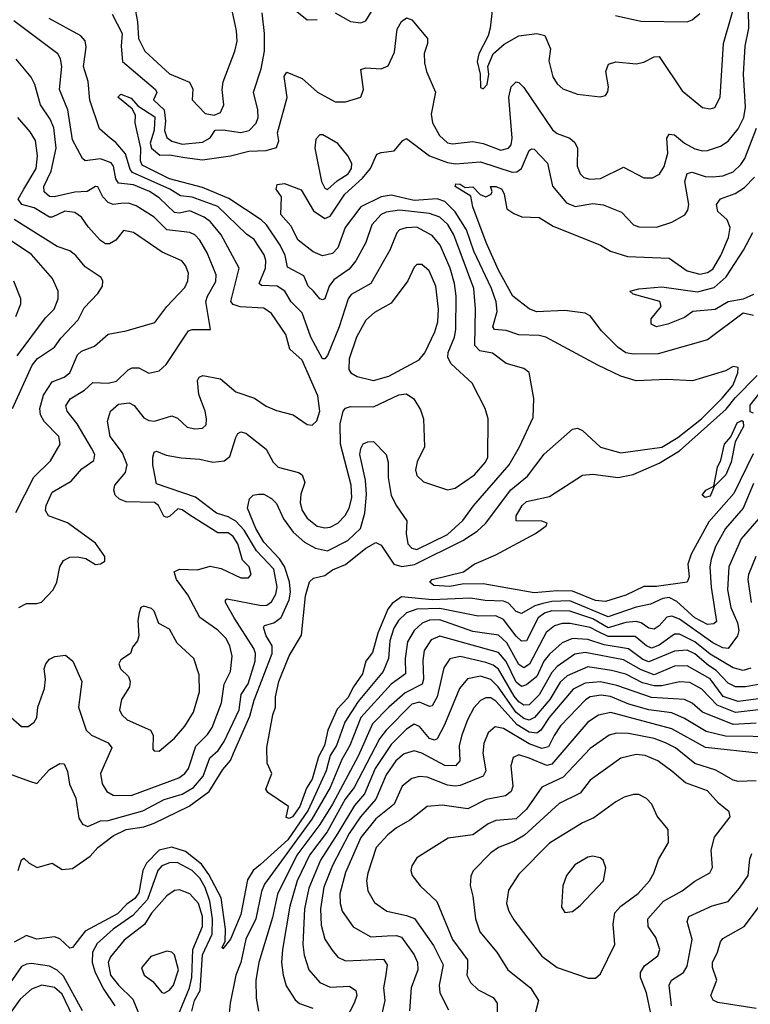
# Model space of a CAD drawing. Extents: x 1308313 to 1441400, y 959662 to 1036319.
# Tile 531 of 656: x 1400238 to 1403102, y 984141 to 987999. Entities that reach past the tile are written whole.
import ezdxf

# ---------------------------------------------------------------- set-up
doc = ezdxf.new("R2010")
doc.units = 0

msp = doc.modelspace()

# ---------------------------------------------------------------- linework, layer by layer
at = {"layer": '0CON10XD'}
for points in [[(1402090, 988035), (1402082.9, 987965), (1402074.3, 987935), (1402038.8, 987865), (1402031.2, 987835), (1402044, 987785), (1402045, 987732.5), (1402055, 987727.5), (1402071.2, 987745), (1402077.1, 987785), (1402073.8, 987815), (1402093.8, 987865), (1402137.3, 987902.7), (1402194.7, 987935.2), (1402265, 987944.7), (1402297, 987937), (1402319.6, 987885), (1402312.3, 987837.7), (1402327.8, 987775), (1402345, 987747.5), (1402367.8, 987727.8), (1402425, 987706.9), (1402514.1, 987695.9), (1402535, 987701.2), (1402544.2, 987715.8), (1402546.9, 987735), (1402535.6, 987795), (1402546.2, 987825), (1402575, 987833.5), (1402655.5, 987825.5), (1402685, 987832.3), (1402725, 987853.1), (1402744.5, 987854.5), (1402835, 987720), (1402915, 987654), (1402945, 987648.8), (1402963.3, 987655), (1402984.4, 987695), (1402997.1, 987905), (1403059.6, 988125)], [(1400232, 984665), (1400245, 984706.2), (1400255, 984713.3), (1400275, 984693.3), (1400307, 984677), (1400365, 984693.3), (1400405, 984669.2), (1400445, 984672.1), (1400515, 984721.6), (1400545, 984754.8), (1400605, 984800.5), (1400655, 984825.2), (1400725, 984836.2), (1400765, 984850.7), (1400902.6, 984917.4), (1400981.6, 984975), (1401035, 985060.7), (1401064.1, 985095.9), (1401076.3, 985125), (1401140.3, 985269.7), (1401157.4, 985332.6), (1401228.4, 985515), (1401227.8, 985545), (1401204, 985585), (1401193.5, 985616.5), (1401198.1, 985625), (1401235, 985635.6), (1401263.8, 985656.2), (1401294.6, 985725), (1401300.3, 985755), (1401295.9, 985795.9), (1401275.8, 985855.8), (1401256.1, 985886.1), (1401195, 985951.6), (1401164, 986005), (1401131.5, 986085), (1401138.8, 986121.2), (1401153.3, 986135), (1401175, 986140), (1401195, 986139.4), (1401225, 986122.7), (1401245, 986102.5), (1401272.2, 986042.2), (1401310.4, 985990.4), (1401355, 985950.9), (1401397.7, 985927.7), (1401445, 985917.6), (1401525, 985958.4), (1401573.9, 986005), (1401591.1, 986065), (1401597.8, 986137.8), (1401594.2, 986194.2), (1401572.1, 986295), (1401575, 986318.8), (1401585, 986336.9), (1401602.5, 986345), (1401625.3, 986345.3), (1401674.6, 986295), (1401683.3, 986265), (1401682.5, 986205), (1401694.8, 986134.8), (1401715, 986093.6), (1401756.4, 986035), (1401752.7, 985985), (1401760.4, 985945), (1401775, 985927.5), (1401795, 985922.5), (1401915, 985981.9), (1401975, 986036.2), (1402016.7, 986093.3), (1402157.5, 986255), (1402198.1, 986325), (1402250.6, 986439.4), (1402253.9, 986513.9), (1402235, 986616), (1402215, 986631.9), (1402145, 986651.5), (1402091.3, 986691.3), (1402041.7, 986701.7), (1402022, 986722), (1402024.8, 986865.2), (1402018.4, 986945), (1401940.3, 987155), (1401916.3, 987196.3), (1401885, 987225.2), (1401845, 987238.6), (1401727.1, 987252.9), (1401675.1, 987244.8), (1401655, 987235.2), (1401618.8, 987195), (1401594.8, 987125), (1401555.8, 987054.2), (1401529.2, 987020.8), (1401470.3, 986979.7), (1401451.7, 986955), (1401435, 986904.5), (1401425, 986900.4), (1401415, 986905.4), (1401389.4, 986935), (1401369, 986955), (1401351.8, 986995), (1401288.4, 987028.4), (1401278.4, 987075), (1401259.5, 987115), (1401205.8, 987195), (1401185, 987214.8), (1401057.6, 987297.6), (1400955, 987340.6), (1400825, 987375.1), (1400718.7, 987428.7), (1400712.4, 987445), (1400713.4, 987495), (1400690.7, 987595), (1400691.8, 987625), (1400678.8, 987648.8), (1400622.9, 987695), (1400635, 987707.1), (1400675, 987691.4), (1400700.8, 987660.8), (1400767.7, 987617.7), (1400765.2, 987565.2), (1400749.3, 987515), (1400754.6, 987494.7), (1400787.6, 987467.6), (1400825, 987469.7), (1400885, 987458.6), (1400955, 987449.2), (1401065, 987464.6), (1401136.4, 987483.6), (1401205, 987486.4), (1401245, 987497.5), (1401254.6, 987524.6), (1401248.8, 987555), (1401286.8, 987693.2), (1401274.6, 987775.4), (1401285, 987792.9), (1401345, 987768.6), (1401405.8, 987715), (1401475, 987676.4), (1401515, 987676.7), (1401575.3, 987694.7), (1401585.5, 987725), (1401575.9, 987804.1), (1401595, 987810), (1401655, 987805.5), (1401682.2, 987817.8), (1401708.2, 987871.8), (1401718.6, 987961.4), (1401735, 987991.2), (1401755, 988006.2), (1401775, 987997.5), (1401837.1, 987925), (1401837.3, 987905), (1401823.5, 987866.5), (1401825, 987830), (1401833.3, 987795), (1401867.7, 987715), (1401851.9, 987628.1), (1401855.9, 987595), (1401883.9, 987545), (1401915, 987516.7), (1401935, 987512.3), (1402015, 987521.2), (1402055, 987513.3), (1402125, 987487.6), (1402155, 987495.4), (1402165, 987508.1), (1402169.2, 987535), (1402155.6, 987695), (1402165, 987735.7), (1402185, 987755.6), (1402195, 987753.1), (1402215, 987733.1), (1402326.7, 987566.7), (1402345, 987552.9), (1402395, 987534.6), (1402415, 987517.1), (1402424.6, 987494.6), (1402423.5, 987425), (1402435.5, 987395), (1402449.8, 987379.8), (1402473.1, 987373.1), (1402515, 987376.9), (1402605, 987421.4), (1402685, 987378.5), (1402719.4, 987379.4), (1402746.2, 987393.8), (1402765, 987423.1), (1402779, 987475), (1402775.4, 987535), (1402785, 987550), (1402805, 987547.7), (1402844.2, 987514.2), (1402885, 987493.1), (1402915, 987484.7), (1402935, 987486.5), (1402985, 987502.5), (1403015, 987523.1), (1403055, 987571.1), (1403076.6, 987615), (1403084.1, 987655.9), (1403076.4, 987785), (1403082.9, 987895), (1403097, 987965), (1403095.9, 988035)], [(1400600.1, 988020.1), (1400639.8, 987945), (1400636, 987895), (1400641.2, 987835), (1400771.2, 987725), (1400776.3, 987713.6), (1400763.2, 987685), (1400804.9, 987644.9), (1400809.2, 987600.8), (1400805.7, 987565), (1400815, 987536.8), (1400835, 987522.9), (1400875, 987511.1), (1400955, 987518.5), (1400984.3, 987535.7), (1401005, 987565.3), (1401035, 987567.1), (1401105, 987556.6), (1401138.1, 987565), (1401165, 987592.9), (1401173.2, 987615), (1401172.2, 987645), (1401154.7, 987715), (1401185, 987805.7), (1401198, 987875), (1401197.7, 987945), (1401188.2, 988025)], [(1400692.1, 988032.1), (1400700.6, 987990.6), (1400704.3, 987924.3), (1400729.3, 987875), (1400825, 987786.5), (1400903.7, 987753.7), (1400916.4, 987726.4), (1400915, 987684.4), (1400965, 987630.5), (1401000, 987625), (1401025.5, 987635), (1401038.4, 987665), (1401032.2, 987725), (1401036.4, 987755), (1401081.8, 987875), (1401090.4, 987915), (1401088.2, 987955), (1401070.8, 988035)], [(1401311.5, 988041.5), (1401365, 987997.5), (1401405, 987999.6)], [(1401475, 988025.5), (1401535, 987991.5), (1401575, 987986.5), (1401595.3, 987994.7), (1401619.4, 988035)], [(1402574.5, 988014.5), (1402672.8, 987992.8), (1402855, 987990.6), (1402875, 987998.6), (1402905, 988023.3)], [(1400905, 986057.6), (1400875, 986078.3), (1400857.9, 986082.1), (1400827.4, 986052.6), (1400815, 986048.4), (1400803.3, 986053.3), (1400782.4, 986095), (1400766.7, 986106.7), (1400655, 986110), (1400629.7, 986119.7), (1400612.8, 986135), (1400606.8, 986155), (1400610.7, 986175), (1400653.4, 986225), (1400660, 986255), (1400641.2, 986301.2), (1400592.7, 986365), (1400581.8, 986425), (1400594.7, 986465), (1400625, 986492.3), (1400667.9, 986497.9), (1400687.5, 986487.5), (1400725, 986438.4), (1400745, 986428.1), (1400766.7, 986425), (1400835, 986446.7), (1400856.9, 986436.9), (1400895, 986401.4), (1400925, 986395.7), (1400955, 986398.6), (1400968.6, 986411.4), (1400970, 986435), (1400965.3, 986465), (1400940.6, 986530.6), (1400935.4, 986584.6), (1400941.6, 986598.4), (1400956.2, 986603.8), (1401025, 986591.8), (1401085, 986540.7), (1401158.6, 986515), (1401204.7, 986484.7), (1401245, 986467.7), (1401310.9, 986450.9), (1401365, 986412.9), (1401385, 986410), (1401403, 986427), (1401414.7, 986465), (1401406.8, 986525), (1401346.2, 986665), (1401297.8, 986707.8), (1401282, 986765), (1401225, 986847.9), (1401195, 986868.4), (1401103, 986873), (1401075, 986883.1), (1401065.5, 986895), (1401098.9, 987025), (1401027.6, 987155), (1400986.6, 987206.6), (1400961.3, 987225), (1400905, 987249.5), (1400865, 987241.1), (1400845, 987243.4), (1400785, 987300.4), (1400747.1, 987325), (1400685, 987351), (1400625, 987357.5), (1400614.9, 987374.9), (1400606.6, 987425), (1400597.2, 987437.2), (1400555, 987453.5), (1400495, 987446.1), (1400484.8, 987455), (1400445, 987527.5), (1400427, 987645), (1400393.9, 987725), (1400403.1, 987815), (1400398.4, 987845), (1400387.1, 987865), (1400214.8, 987994.8)], [(1401205, 986315.7), (1401231.5, 986265), (1401251.1, 986245), (1401331.2, 986225), (1401346.2, 986215), (1401356.1, 986185), (1401339.9, 986140.1), (1401337.1, 986105), (1401345, 986075.6), (1401365.3, 986045), (1401405, 986013.7), (1401435, 986007.5), (1401455, 986010.8), (1401485, 986025.2), (1401514.6, 986055.4), (1401530.4, 986085), (1401540.3, 986125), (1401537.3, 986175), (1401496.2, 986335), (1401494.4, 986415), (1401506.2, 986465), (1401515, 986476.2), (1401535, 986483.3), (1401625, 986482.1), (1401725, 986528.4), (1401755, 986532), (1401782.8, 986512.7), (1401809.5, 986469.5), (1401821.2, 986435), (1401825.4, 986325), (1401795.9, 986265.9), (1401790, 986235), (1401795, 986212), (1401821.7, 986188.3), (1401915, 986156.7), (1401945, 986162.7), (1402021.8, 986215), (1402064.6, 986265), (1402074.1, 986285), (1402074.4, 986435), (1402062.7, 986475), (1402012.1, 986575), (1401930.2, 986650.2), (1401917, 986675), (1401917.6, 986695), (1401943.3, 986755), (1401948, 986785), (1401949.5, 986915), (1401942.8, 986965), (1401925.4, 987025.4), (1401886.5, 987115), (1401855, 987152.4), (1401795, 987185.3), (1401753.7, 987183.7), (1401727.8, 987175), (1401717.1, 987162.9), (1401688.8, 987095), (1401614.8, 986965.2), (1401563.3, 986936.7), (1401537.8, 986922.2), (1401525.3, 986905), (1401491, 986795), (1401445, 986683.1), (1401435, 986669.4), (1401425, 986669.5), (1401380.2, 986755), (1401345, 986850), (1401302.8, 986892.8), (1401278.2, 986935), (1401248.1, 986955), (1401186.7, 986956.7), (1401177.3, 986965), (1401201.3, 987025), (1401203.8, 987055), (1401196.8, 987076.8), (1401157.9, 987137.9), (1401127.6, 987157.6), (1401015, 987266.2), (1400915, 987302.8), (1400868.5, 987308.5), (1400827.4, 987335), (1400679.9, 987399.9), (1400671.4, 987411.4), (1400652.9, 987472.9), (1400615, 987517.6), (1400592.3, 987535), (1400551.4, 987571.4), (1400513.1, 987683.1), (1400506.8, 987756.8), (1400488.2, 987815), (1400499.3, 987890.7), (1400495.2, 987915.2), (1400477.3, 987935), (1400353.3, 988003.3)], [(1400234.6, 985695.4), (1400265, 985711.1), (1400305, 985710.6), (1400323.3, 985716.7), (1400369.4, 985765), (1400383.6, 985795), (1400395.3, 985854.7), (1400410.5, 985879.5), (1400435, 985892.2), (1400464.4, 985894.4), (1400497.9, 985887.9), (1400535, 985863.8), (1400555, 985866.7), (1400572.5, 985877.5), (1400572, 985895), (1400535, 985948), (1400425, 986026.9), (1400351.5, 986055), (1400338.8, 986075), (1400341.6, 986095), (1400365, 986146.9), (1400439.8, 986190.2), (1400481.7, 986238.3), (1400528.9, 986271.1), (1400532.9, 986295), (1400520.1, 986320.1), (1400463.5, 986415), (1400423.8, 986465), (1400418.9, 986485), (1400436.7, 986513.3), (1400492.5, 986547.5), (1400525, 986577.2), (1400585, 986574.1), (1400617.8, 986582.2), (1400663.2, 986626.8), (1400678.8, 986635), (1400705, 986634.6), (1400745, 986613.1), (1400785, 986622.2), (1400812.9, 986647.1), (1400900.1, 986779.9), (1400915, 986785.3), (1400986.7, 986785), (1400968.5, 986895), (1400974.2, 986915.8), (1401007.3, 986972.7), (1401008.6, 986998.6), (1400973.7, 987085), (1400943.8, 987135), (1400925.2, 987155.2), (1400905, 987164.8), (1400815.5, 987175.5), (1400765, 987225.2), (1400695, 987269.4), (1400665, 987279.8), (1400635, 987278.6), (1400605, 987274.1), (1400585, 987282.7), (1400563.8, 987305), (1400545, 987344.3), (1400535, 987345.6), (1400502.5, 987325), (1400455, 987322.2), (1400373.9, 987303.9), (1400355, 987305.6), (1400333.9, 987323.9), (1400333.3, 987345), (1400361.6, 987405), (1400381.6, 987495), (1400371.7, 987575), (1400358.2, 987608.2), (1400319.7, 987665), (1400297.2, 987745), (1400283.1, 987773.1), (1400225, 987844.6)], [(1400222.6, 986067.4), (1400293.4, 986206.6), (1400359.3, 986270.7), (1400396.9, 986335), (1400392.1, 986365), (1400334.5, 986424.5), (1400320.3, 986450.3), (1400317.4, 986475), (1400332.1, 986527.9), (1400365, 986579.2), (1400412.5, 986597.5), (1400434.7, 986615), (1400465.3, 986685), (1400480.2, 986699.8), (1400531.2, 986718.8), (1400585, 986766.9), (1400655, 986779.2), (1400767.6, 986812.4), (1400814.6, 986875), (1400885, 986949.5), (1400897.8, 986975), (1400899.7, 987005), (1400888.4, 987035), (1400873.5, 987053.5), (1400797.1, 987087.1), (1400685, 987165.3), (1400645, 987172.5), (1400615, 987134.4), (1400590, 987120), (1400575, 987120), (1400555, 987133.8), (1400506.7, 987186.7), (1400480.4, 987225), (1400455, 987242.5), (1400415, 987248.1), (1400365.2, 987224.8), (1400355, 987225.3), (1400295, 987261.6), (1400246.5, 987275), (1400232.4, 987295), (1400254.5, 987335), (1400302.6, 987415), (1400307.5, 987465), (1400300.3, 987525), (1400279.2, 987559.2), (1400231.4, 987615)], [(1403115, 986181.3), (1403074.1, 986085), (1403005, 986004.6), (1402966.4, 985935), (1402949.4, 985885), (1402944.4, 985855), (1402949.4, 985775), (1402969.3, 985640.7), (1402959.2, 985630.8), (1402935, 985628.9), (1402884.6, 985655.4), (1402815, 985719.2), (1402785, 985734.5), (1402758.9, 985731.1), (1402711, 985709), (1402655, 985697.3), (1402545, 985658.2), (1402395, 985721.3), (1402325, 985719.1), (1402288.5, 985711.5), (1402258.2, 985701.8), (1402205, 985671.8), (1402185, 985680), (1402155, 985712.6), (1402135, 985720.5), (1402062.7, 985722.7), (1402005, 985732.3), (1401855, 985725.8), (1401735, 985737.8), (1401698.7, 985711.3), (1401681.5, 985688.5), (1401641.6, 985595), (1401621.3, 985518.7), (1401594.7, 985485), (1401582.3, 985435), (1401546.3, 985385), (1401525, 985341.9), (1401483.3, 985296.7), (1401445.7, 985215), (1401432.8, 985155), (1401410.1, 985109.9), (1401385, 985022.2), (1401362.6, 984987.4), (1401336.1, 984915), (1401307.6, 984875), (1401295, 984868.2), (1401283, 984873), (1401292.5, 984915), (1401210.6, 984970.6), (1401203, 984983), (1401226.2, 985045), (1401208, 985085), (1401207.3, 985147.3), (1401230.6, 985275), (1401241.4, 985305), (1401241.5, 985345), (1401253.5, 985405), (1401295, 985506), (1401342.6, 985587.4), (1401359.3, 985740.7), (1401374.1, 985795.9), (1401390, 985810), (1401435, 985820.5), (1401465, 985843.2), (1401515, 985864.2), (1401595, 985927.6), (1401635, 985950), (1401655, 985940), (1401704.9, 985864.9), (1401736.7, 985856.6), (1401785.6, 985864.4), (1401975, 985957.4), (1402031.4, 985995), (1402064.1, 986025), (1402163.3, 986156.7), (1402229.6, 986210.4), (1402294.3, 986295.7), (1402405, 986394.4), (1402425, 986397.5), (1402445, 986388.5), (1402515, 986324.1), (1402595, 986301.2), (1402755, 986323.3), (1402818.4, 986361.6), (1402910.9, 986435), (1402992.5, 986515), (1403033.7, 986565), (1403053.1, 986615), (1403055, 986636.2), (1403035, 986640), (1403005, 986622.7), (1402876, 986584), (1402775, 986589.1), (1402655, 986584), (1402595, 986602.2), (1402505.3, 986645.3), (1402300.8, 986755), (1402275, 986761.6), (1402195, 986764.4), (1402145, 986780.7), (1402100, 986785), (1402092.8, 986795), (1402110.4, 986855), (1402106.5, 986893.5), (1402088.2, 986945), (1402019, 987091), (1401990.4, 987175), (1401945.2, 987245.2), (1401905, 987286.7), (1401875, 987297.3), (1401785, 987290.1), (1401695, 987311), (1401654.9, 987305.1), (1401575, 987264.8), (1401513.6, 987185), (1401485.7, 987105), (1401465, 987082.2), (1401425, 987073.8), (1401389.1, 987089.1), (1401329.5, 987135), (1401300.9, 987190.9), (1401262.5, 987235), (1401264.2, 987305), (1401244.2, 987335), (1401247, 987353), (1401276.4, 987356.4), (1401341.7, 987331.7), (1401390.1, 987250.1), (1401435, 987220), (1401455, 987228.8), (1401513.2, 987315), (1401582.4, 987377.6), (1401613.7, 987415), (1401638.9, 987471.1), (1401655, 987478.7), (1401705.8, 987485), (1401740.6, 987525), (1401755, 987532.5), (1401844.6, 987465), (1401915, 987438.8), (1401946.2, 987433.9), (1402045, 987441.4), (1402169, 987401), (1402187.4, 987402.6), (1402204.8, 987415.2), (1402235, 987485.8), (1402245, 987492.9), (1402255, 987490.8), (1402306.9, 987436.9), (1402326.8, 987346.8), (1402381.4, 987281.4), (1402416.1, 987266.1), (1402485, 987278.9), (1402525, 987273.2), (1402597.1, 987245), (1402644.8, 987194.8), (1402665, 987186.9), (1402735, 987185.3), (1402794.2, 987205), (1402845.9, 987234.1), (1402857.4, 987252.6), (1402861.2, 987275), (1402845.3, 987364.7), (1402854.3, 987395.7), (1402875, 987400.6), (1402925, 987384.3), (1402955, 987382.4), (1402995, 987387.1), (1403035, 987402.7), (1403065, 987430.6), (1403081, 987455), (1403127, 987573)], [(1401445, 987333.2), (1401482.7, 987367.3), (1401525.6, 987395), (1401538.5, 987415), (1401539.8, 987435), (1401524.2, 987465), (1401485, 987513.1), (1401427.1, 987547.1), (1401415, 987547.5), (1401399.2, 987530.8), (1401395.8, 987495), (1401421.2, 987365), (1401435, 987338.9), (1401445, 987333.2)], [(1403115, 986839.4), (1403075, 986848.1), (1402935, 986744.8), (1402741, 986689), (1402645, 986687.4), (1402615, 986693.9), (1402584.4, 986714.4), (1402519, 986779), (1402475, 986838.8), (1402455, 986848.7), (1402425, 986852.5), (1402375, 986858.6), (1402264.4, 986854.4), (1402235.8, 986865.8), (1402172, 986915), (1402115, 987017.5), (1402067.5, 987125), (1402014.6, 987265), (1402006.6, 987306.6), (1401946, 987345), (1401947.5, 987355), (1401965, 987354.2), (1401985, 987341.2), (1402015, 987344), (1402043.8, 987313.8), (1402065, 987304.4), (1402086.7, 987315), (1402090, 987325), (1402083.3, 987345), (1402106.7, 987345), (1402128, 987335), (1402138, 987315), (1402148.1, 987258.1), (1402175, 987238.6), (1402206.8, 987226.8), (1402275, 987223.3), (1402329.5, 987189.5), (1402515, 987114.6), (1402555, 987091.3), (1402621, 987071), (1402785, 987064.6), (1402854.5, 987015), (1402905, 987001), (1402935, 987008.1), (1402955, 987021.6), (1402987.1, 987075), (1403017.2, 987145), (1403024.1, 987185), (1403011.8, 987215), (1402975, 987246.5), (1402970, 987275), (1402985, 987296.3), (1403043, 987317), (1403079.1, 987340.9), (1403118.6, 987381.4)], [(1400209.5, 986475), (1400286.7, 986645), (1400308.6, 986671.4), (1400374.3, 986715), (1400399, 986751), (1400467.9, 986822.1), (1400490.5, 986869.5), (1400545, 986925.3), (1400562.4, 986955), (1400564.7, 986974.7), (1400558.1, 986988.1), (1400495, 987030), (1400458.8, 987075), (1400435, 987093.2), (1400385, 987109.4), (1400215.9, 987215.9)], [(1400228.7, 986681.3), (1400339.9, 986830.1), (1400373.2, 986865), (1400388.4, 986905), (1400388.7, 986935), (1400367.3, 986985), (1400285, 987079.1), (1400185, 987144.8)], [(1403115, 986921.8), (1403075, 986903), (1403015, 986892.9), (1402965, 986863.5), (1402876.7, 986855), (1402845, 986831.9), (1402778.6, 986805), (1402735, 986794.5), (1402713.8, 986805), (1402713.9, 986826.1), (1402753.3, 986875), (1402747.5, 986895), (1402642.8, 986922.8), (1402630, 986935), (1402665.5, 986944.5), (1402755, 986952.2), (1402895, 986931.9), (1402960.6, 986949.4), (1403008.3, 986991.7), (1403075.2, 987095), (1403112.3, 987165)], [(1401625, 986584.7), (1401685, 986601.3), (1401803.7, 986666.3), (1401826.5, 986693.5), (1401865.6, 986775), (1401877, 986815), (1401880.5, 986865), (1401870, 986955), (1401843.9, 987015), (1401815, 987039.6), (1401795, 987038.9), (1401785, 987028.6), (1401759.6, 986975), (1401695, 986888.2), (1401628.7, 986851.3), (1401595, 986821.2), (1401558.8, 986755), (1401529.7, 986670.3), (1401528.3, 986628.3), (1401536.7, 986615), (1401560.6, 986600.6), (1401625, 986584.7)], [(1400223.4, 986835), (1400242.3, 986885), (1400243.1, 986905), (1400214.7, 986974.7)], [(1403113.1, 986296.9), (1403037.5, 986142.5), (1402939.6, 986030.4), (1402871.1, 985905), (1402857.8, 985865), (1402863.2, 985815), (1402855.3, 985794.7), (1402735, 985777.1), (1402685, 985777.5), (1402615, 985743.9), (1402535, 985718.3), (1402495, 985722.3), (1402405, 985758.8), (1402345, 985760.9), (1402255, 985752.5), (1402055, 985787.6), (1401972.9, 985787.1), (1401925, 985777.2), (1401861.9, 985781.9), (1401846.7, 985795), (1401855.8, 985805), (1401978.6, 985835), (1402020, 985865), (1402105, 985901.1), (1402260, 985985), (1402302.5, 986015), (1402306.4, 986026.4), (1402285, 986033.3), (1402184.4, 986034.4), (1402184.5, 986055), (1402207.5, 986095), (1402225, 986110.4), (1402315, 986130.8), (1402445, 986213.9), (1402485, 986218), (1402585, 986204.7), (1402642.9, 986217.1), (1402745, 986260.6), (1402825, 986309.9), (1403007.5, 986472.5), (1403042.9, 986517.1), (1403129.5, 986605)], [(1403115, 986456.5), (1403101.8, 986461.8), (1403102, 986488), (1403193.8, 986605)], [(1402926, 986126), (1402914, 986135), (1402928, 986155), (1402959.3, 986170.7), (1402973.5, 986245), (1402986.7, 986273.3), (1403000.9, 986335), (1403026.2, 986363.8), (1403051.2, 986418.8), (1403068.7, 986428.7), (1403075, 986424.2), (1403075.8, 986405), (1403043.5, 986345), (1403026.9, 986265), (1403006.3, 986215), (1402960.7, 986169.3), (1402945, 986132.2), (1402926, 986126)], [(1400165, 985055.9), (1400276, 985015), (1400305, 985005.5), (1400355, 985060), (1400395, 985084), (1400412.3, 985082.3), (1400425, 985053.3), (1400433.4, 985003.4), (1400458.9, 984948.9), (1400469.6, 984869.6), (1400485, 984846.2), (1400505, 984837.2), (1400555, 984858.9), (1400585, 984861.1), (1400721.1, 984898.9), (1400805, 984942.5), (1400875, 984963.3), (1400919.7, 984990.3), (1400958.1, 985035), (1400984, 985106), (1401016.7, 985135), (1401040.3, 985169.7), (1401099, 985295), (1401106.8, 985355), (1401133.7, 985396.3), (1401161.5, 985485), (1401162.8, 985515), (1401156, 985535), (1401078.8, 985655), (1401044.7, 985715), (1401044.5, 985725), (1401051.1, 985728.9), (1401186.7, 985703.3), (1401206.9, 985705), (1401225, 985717.5), (1401241.9, 985748.1), (1401247.5, 985775), (1401235.1, 985845), (1401167.2, 985917.2), (1401118, 985998), (1401085, 986033.1), (1401055, 986050.9), (1401010, 986065), (1400927.9, 986127.9), (1400775, 986180), (1400759.6, 986255), (1400759.6, 986285), (1400765, 986304), (1400775, 986307.8), (1400812.4, 986292.4), (1400871.6, 986281.6), (1400945, 986276), (1400995, 986265.3), (1401040.4, 986269.6), (1401062.6, 986287.4), (1401085, 986362), (1401093.1, 986376.9), (1401105, 986383.1), (1401125, 986378.9), (1401205, 986315.7)], [(1400194, 985274), (1400245, 985229.2), (1400271.2, 985228.8), (1400294.4, 985245.6), (1400305.3, 985265), (1400308.9, 985305), (1400335, 985377.5), (1400340, 985415), (1400334.6, 985455.4), (1400340.6, 985475), (1400355, 985492.9), (1400376.1, 985503.9), (1400418.3, 985508.3), (1400446.2, 985485), (1400481.5, 985405), (1400468.2, 985305), (1400498.5, 985215), (1400519.4, 985195), (1400584.4, 985165), (1400599.2, 985145), (1400554.7, 985045), (1400561.3, 985005), (1400579.5, 984975), (1400605, 984960), (1400675, 984959.2), (1400861.7, 985028.3), (1400885.3, 985045), (1400899.8, 985065), (1400928.7, 985151.4), (1400975, 985197.6), (1400993, 985225), (1401028.7, 985321.3), (1401039.8, 985395), (1401064.2, 985445), (1401071, 985505), (1401062.4, 985545), (1401046.8, 985575), (1401015, 985606.2), (1400945, 985656.5), (1400897.5, 985745), (1400853.4, 985805), (1400843.5, 985835), (1400864.3, 985845.7), (1400935, 985843.3), (1400985, 985857), (1401028.5, 985848.5), (1401105, 985811.8), (1401135, 985811.5), (1401145.6, 985825), (1401137.5, 985855), (1401111.3, 985881.3), (1401093, 985945), (1401075, 985973.1), (1401055, 985987.9), (1401015, 985987.5), (1400905, 986057.6)], [(1403135.4, 986044.6), (1403067, 985965), (1403018.8, 985855), (1403012.9, 985765), (1403026, 985696), (1403052.8, 985635), (1403057.6, 985605), (1403052.2, 985585), (1403015.1, 985534.9), (1402995, 985536.9), (1402955, 985556.9), (1402825, 985649.9), (1402795, 985661.5), (1402775, 985657), (1402745, 985623.2), (1402725, 985610.6), (1402705, 985614.8), (1402675, 985635.2), (1402655, 985640.7), (1402615, 985636.4), (1402545, 985615.9), (1402485, 985651.5), (1402395, 985680.9), (1402325, 985681.8), (1402295, 985672.9), (1402270.3, 985655), (1402225, 985565.4), (1402205, 985563.7), (1402185, 985583.3), (1402135, 985648.1), (1402105, 985662.8), (1402035, 985661.7), (1401885, 985691.1), (1401795, 985688.8), (1401754.8, 985675), (1401723.9, 985645), (1401705.5, 985615), (1401689, 985565), (1401683.6, 985495), (1401662.7, 985445), (1401565, 985326.6), (1401513.4, 985246.6), (1401480.4, 985155), (1401455.3, 985115), (1401439.3, 985055), (1401368.6, 984901.4), (1401288.9, 984785), (1401182.1, 984687.9), (1401153.8, 984665), (1401131.6, 984628.4), (1401105, 984492.9), (1401065, 984396.2), (1401035, 984357.5), (1401032.5, 984365), (1401043.4, 984386.6), (1401045.4, 984435), (1401027.6, 984557.6), (1400979.8, 984649.8), (1400950.3, 984690.3), (1400888.8, 984738.8), (1400835, 984756.8), (1400785, 984744.8), (1400735.8, 984694.2), (1400721.1, 984665), (1400705, 984577.3), (1400690, 984555), (1400657.7, 984532.3), (1400621.3, 984495), (1400495, 984427.5), (1400445, 984362.9), (1400435, 984360.6), (1400395, 984397.5), (1400375, 984404.3), (1400305.4, 984395.4), (1400275.7, 984405.7), (1400265, 984410), (1400216.5, 984383.5)], [(1403124.7, 985895), (1403095.8, 985825), (1403093.3, 985805), (1403105.7, 985715)], [(1400785, 985132), (1400845, 985183.3), (1400885, 985230.5), (1400919.4, 985285), (1400942.8, 985365), (1400941.5, 985431.5), (1400921.4, 985495), (1400855, 985555.6), (1400825, 985610.6), (1400783.3, 985633.3), (1400765, 985681.2), (1400755, 985691.2), (1400725, 985701.2), (1400713.3, 985695), (1400706.2, 985675), (1400702, 985645), (1400705.8, 985585), (1400700, 985565), (1400680.3, 985539.7), (1400672, 985515), (1400635, 985490.6), (1400626.7, 985475), (1400633.1, 985455), (1400664.3, 985425), (1400671.5, 985405), (1400668.5, 985385), (1400636.8, 985335), (1400629.5, 985295), (1400638.9, 985275), (1400659.4, 985255), (1400750.6, 985215), (1400761.1, 985195), (1400760.5, 985140.5), (1400765, 985133.3), (1400785, 985132)], [(1403105, 985457.5), (1403075, 985447.9), (1403035, 985459), (1402945, 985512.6), (1402885, 985560.9), (1402825, 985591.3), (1402805, 985590.4), (1402745, 985547.8), (1402715, 985536.5), (1402695.1, 985545.1), (1402651.4, 985581.4), (1402545, 985581.1), (1402505, 985601.2), (1402475, 985616.7), (1402396.7, 985633.3), (1402365, 985633.2), (1402335, 985623.2), (1402302.7, 985597.3), (1402237.2, 985472.8), (1402215, 985459.1), (1402195, 985471.6), (1402147.5, 985557.5), (1402115, 985587.4), (1402015, 985601.2), (1401885, 985647.5), (1401845, 985645.7), (1401815.4, 985634.6), (1401784.3, 985605), (1401758.9, 985561.1), (1401749.8, 985495), (1401751.1, 985435), (1401694.3, 985395), (1401575.1, 985265), (1401532, 985155), (1401500.6, 985099.4), (1401455, 984990.2), (1401384.1, 984865.9), (1401198.1, 984611.9), (1401186.8, 984583.2), (1401164.6, 984475), (1401124.6, 984395.4), (1401105.3, 984305), (1401085.1, 984254.9), (1401062.7, 984145), (1401046.9, 983975)], [(1403155, 985398.2), (1403084.2, 985384.2), (1403045, 985384.2), (1403015, 985399), (1402969, 985449), (1402938.4, 985468.4), (1402885, 985513.5), (1402855, 985527.6), (1402805, 985524.5), (1402705, 985482.9), (1402681.6, 985491.6), (1402625, 985533.8), (1402529.4, 985549.4), (1402465, 985569.7), (1402405, 985573.3), (1402365, 985557.3), (1402315, 985512.4), (1402292.9, 985485), (1402265, 985425.2), (1402225, 985392.2), (1402205, 985386.2), (1402185, 985402.7), (1402145, 985484.1), (1402115, 985519.7), (1401885, 985583.5), (1401850.9, 985569.1), (1401823.4, 985526.6), (1401818.3, 985488.3), (1401821, 985415), (1401815.4, 985394.6), (1401749.5, 985360.5), (1401686, 985305), (1401621.1, 985238.9), (1401565, 985112.7), (1401464.7, 984925.3), (1401414.9, 984845.1), (1401324.9, 984725.1), (1401248.4, 984571.6), (1401229.4, 984480.6), (1401175.3, 984305), (1401163.6, 984235), (1401164.7, 984165), (1401174.1, 984114.1)], [(1403185, 985343.5), (1403055, 985327.4), (1402996, 985346), (1402945, 985415.8), (1402855, 985466.7), (1402805, 985465.8), (1402725, 985431.5), (1402675, 985450.5), (1402605, 985489.7), (1402455, 985519.1), (1402415, 985512), (1402345.9, 985464.1), (1402325, 985440.5), (1402275, 985353.8), (1402235.5, 985314.5), (1402215, 985313.1), (1402195, 985325.4), (1402177.3, 985347.3), (1402115, 985453.7), (1402095, 985469.4), (1402065, 985479.9), (1401965, 985503), (1401925, 985494.7), (1401900.9, 985459.1), (1401874.3, 985345.7), (1401855, 985310.7), (1401845, 985307.1), (1401805, 985324), (1401775, 985316.7), (1401674.9, 985215.1), (1401649.1, 985180.9), (1401550, 984990), (1401514, 984945), (1401443.4, 984816.6), (1401374.9, 984725), (1401325.4, 984625), (1401297, 984525), (1401269, 984355), (1401264.8, 984305), (1401270.8, 984255), (1401283.1, 984213.1), (1401318.3, 984158.3), (1401335, 984143.3), (1401386.9, 984125)], [(1403135, 985294.5), (1403045, 985284), (1402973.1, 985313.1), (1402912.5, 985375), (1402865, 985400.9), (1402825, 985404.2), (1402755, 985387.9), (1402725, 985387.9), (1402680, 985400), (1402615, 985433.7), (1402558.7, 985448.7), (1402465, 985463), (1402385, 985428.1), (1402357.5, 985402.5), (1402316.3, 985335), (1402256.3, 985263.7), (1402235.8, 985254.2), (1402215, 985260.7), (1402185, 985283.5), (1402114.4, 985385), (1402085, 985413), (1402044.1, 985425.9), (1401994.1, 985415.9), (1401962.1, 985377.9), (1401903.6, 985235), (1401875, 985180.8), (1401865, 985175.3), (1401845, 985182.5), (1401805, 985229.1), (1401785, 985237.6), (1401755, 985218.4), (1401695, 985158.8), (1401631.2, 985065), (1401590.4, 984965), (1401551.1, 984918.9), (1401485, 984810.6), (1401417, 984705), (1401372.3, 984595), (1401354.9, 984515), (1401348.8, 984375), (1401353.3, 984333.3), (1401371.8, 984275), (1401415, 984225.4), (1401455, 984207.4), (1401531.7, 984211.7), (1401555.7, 984195), (1401559.4, 984175), (1401549.7, 984145), (1401517.9, 984085)], [(1403125, 985242.7), (1403035, 985237.3), (1402915.1, 985285.1), (1402875, 985320.8), (1402845, 985334.8), (1402715, 985343.3), (1402579.3, 985389.3), (1402515, 985404.4), (1402455, 985398.6), (1402408.6, 985375), (1402314.3, 985265), (1402281.6, 985215), (1402265, 985202.7), (1402235, 985207.2), (1402188.5, 985235), (1402105, 985327.7), (1402085, 985341.4), (1402065, 985340.8), (1402045, 985330.6), (1402018.4, 985301.6), (1401993.1, 985255), (1401970.9, 985195), (1401961.7, 985155), (1401963.1, 985095), (1401946.4, 985075), (1401905, 985076.7), (1401815, 985124.8), (1401785, 985134.3), (1401745, 985121.9), (1401713.3, 985095), (1401675, 985039.4), (1401634.8, 984945), (1401574.3, 984875.7), (1401529.8, 984810.2), (1401464.9, 984685), (1401430.6, 984599.4), (1401417.6, 984515), (1401420.7, 984450.7), (1401435, 984395.6), (1401462.8, 984352.8), (1401485.6, 984325.6), (1401515, 984310.9), (1401665, 984317.7), (1401678.9, 984295), (1401672.3, 984247.7), (1401664.8, 984204.8), (1401669.2, 984155), (1401650.9, 984075)], [(1403221.2, 985188.8), (1403005, 985191.5), (1402929, 985209), (1402845, 985260.8), (1402795, 985282.8), (1402704.3, 985294.3), (1402626.3, 985316.3), (1402555, 985346.8), (1402517.7, 985352.3), (1402475, 985345.2), (1402456.3, 985333.7), (1402358.3, 985231.7), (1402334, 985194), (1402310.7, 985149.3), (1402285, 985143.5), (1402235, 985161.5), (1402135, 985221.3), (1402102.6, 985227.4), (1402075.3, 985204.7), (1402057.6, 985162.4), (1402053.3, 985125), (1402065.3, 985055), (1402055, 985034.1), (1401965, 984998), (1401945, 984995.6), (1401915, 984999.6), (1401835, 985030.7), (1401805, 985033.4), (1401775, 985024.7), (1401738, 984995), (1401705.8, 984925), (1401635, 984866.7), (1401575.7, 984794.3), (1401515, 984657.3), (1401493.9, 984573.9), (1401494.3, 984535), (1401502.4, 984505), (1401545, 984443.6), (1401614.8, 984404.8), (1401679, 984409), (1401715, 984410.7), (1401735, 984403.8), (1401784.7, 984335), (1401797.8, 984305), (1401799.1, 984275), (1401773.2, 984205), (1401766.5, 984115)], [(1403145, 985122.7), (1402926.7, 985146.6), (1402795, 985219.7), (1402555.6, 985284.4), (1402507.1, 985272.9), (1402465, 985246.7), (1402325, 985082), (1402305, 985076.7), (1402235, 985104.4), (1402195, 985118.2), (1402172.9, 985107.1), (1402164.1, 985075), (1402171.6, 984995), (1402164.6, 984975), (1402143.2, 984956.8), (1402066.9, 984943.1), (1401995, 984906.3), (1401895, 984920.8), (1401836.2, 984915), (1401767.3, 984862.7), (1401715, 984831.9), (1401681.3, 984805), (1401635.3, 984755), (1401602.8, 984655), (1401597.5, 984625), (1401603.2, 984585), (1401629.4, 984539.4), (1401677.5, 984505), (1401755, 984488.9), (1401786.5, 984476.5), (1401860.5, 984370.5), (1401898, 984295), (1401882.5, 984215), (1401885.3, 984185.3), (1401918.9, 984118.9)], [(1403125, 985015.9), (1403055, 985014.1), (1403035, 985018.8), (1402967.4, 985057.4), (1402885, 985084.3), (1402809.7, 985145), (1402770, 985165), (1402725, 985181.5), (1402625, 985201.6), (1402577.5, 985202.5), (1402548.9, 985195), (1402475, 985142.4), (1402368.9, 985031.1), (1402285, 984991.8), (1402224.9, 984905.1), (1402185, 984866.7), (1402105, 984860.5), (1402075, 984848.1), (1402015, 984804.3), (1401918.5, 984791.5), (1401795, 984714), (1401775, 984682.5), (1401771.9, 984665), (1401777.1, 984645), (1401808.1, 984605), (1401873, 984543), (1401935.3, 984395), (1401993.9, 984315), (1401993.4, 984283.4), (1401991.6, 984255), (1402006.1, 984226.1), (1402035, 984197.7), (1402095, 984166.7), (1402110.4, 984145), (1402109.6, 984105)], [(1402712.5, 984105), (1402695.8, 984185), (1402672.1, 984245), (1402671.4, 984265), (1402688.1, 984291.9), (1402739.4, 984330.6), (1402747.7, 984355), (1402732, 984402), (1402702.1, 984445), (1402701.3, 984475), (1402761.8, 984545), (1402835, 984584.7), (1402885, 984622.9), (1402943.9, 984656.1), (1402953.6, 984676.4), (1402948.7, 984745), (1402961.8, 984795), (1403022.9, 984875), (1403019.2, 984895), (1402978.1, 984928.1), (1402935, 984976.7), (1402848.7, 985008.7), (1402795, 985053.8), (1402740, 985095), (1402690, 985115), (1402655, 985119.2), (1402595, 985105.4), (1402475, 985018.2), (1402435, 984967.9), (1402353.1, 984926.9), (1402216.7, 984803.4), (1402175, 984778.9), (1402115.2, 984754.8), (1402085, 984733.8), (1402015.9, 984664.1), (1402006.9, 984643.1), (1402003.7, 984606.3), (1402014.7, 984564.7), (1402024.7, 984475), (1402042, 984425), (1402108.5, 984345), (1402152.5, 984275), (1402240.9, 984205), (1402272.7, 984155), (1402237.5, 984025)], [(1402495, 984243.3), (1402515, 984260), (1402571.5, 984375), (1402565.3, 984455), (1402571.3, 984498.7), (1402595, 984524.6), (1402662.3, 984575), (1402707.5, 984625), (1402724.7, 984655), (1402742.3, 984707.7), (1402781.8, 984775), (1402780.9, 984825), (1402737.6, 984877.6), (1402716.2, 984925), (1402695, 984947.1), (1402665, 984962.3), (1402645, 984962.9), (1402607.4, 984952.6), (1402575, 984934.5), (1402489, 984871), (1402445, 984851.5), (1402315, 984771.3), (1402195, 984650), (1402155, 984587.5), (1402146.8, 984535), (1402155.4, 984505), (1402175, 984471.9), (1402230.2, 984400.2), (1402285, 984329.6), (1402345, 984284.6), (1402466.4, 984243.6), (1402495, 984243.3)], [(1402375, 984500), (1402405, 984504), (1402435, 984527.5), (1402526.9, 984625), (1402536, 984675), (1402526.2, 984705), (1402514.2, 984714.2), (1402485, 984720.8), (1402465, 984717.1), (1402415, 984686.9), (1402381.9, 984645), (1402367.8, 984605), (1402361.7, 984521.7), (1402375, 984500)], [(1402794, 984135), (1402784.7, 984215), (1402793.6, 984235), (1402840.9, 984265), (1402855, 984290), (1402874.1, 984395), (1402854.6, 984465), (1402861.1, 984485), (1402953.2, 984526.8), (1403015, 984543.2), (1403059.7, 984595), (1403094.7, 984645), (1403100.6, 984709.4), (1403108.3, 984731.7)], [(1400913.2, 984113.2), (1400923, 984155), (1400945.6, 984195), (1400955.4, 984335), (1400992.4, 984415), (1400994.4, 984475), (1400983.2, 984545), (1400965, 984597.7), (1400945, 984635.2), (1400915, 984665.2), (1400855, 984695.9), (1400825, 984694.4), (1400795, 984682.9), (1400780.4, 984665), (1400738.6, 984551.4), (1400681.4, 984488.6), (1400605.3, 984434.7), (1400541.3, 984378.7), (1400523.7, 984345), (1400522.5, 984305), (1400534.6, 984264.6), (1400568.4, 984198.4), (1400611.7, 984135)], [(1400836.8, 984043.2), (1400904.1, 984205), (1400913.4, 984245), (1400916.5, 984355), (1400955.3, 984445), (1400954.8, 984485.2), (1400939, 984535), (1400905, 984573.2), (1400865, 984589.3), (1400845, 984586.8), (1400815, 984565.4), (1400755, 984498.2), (1400727.1, 984452.9), (1400647.9, 984392.1), (1400593.8, 984326.2), (1400585.6, 984305), (1400594.8, 984255), (1400626.1, 984215), (1400681.3, 984161.3), (1400724.8, 984054.8)], [(1403125, 984123.6), (1402975, 984148), (1402956.6, 984156.6), (1402947.9, 984175), (1402970.7, 984235), (1402953.8, 984285), (1402953.6, 984305), (1402974.1, 984345), (1402985.4, 984385), (1402995, 984398.2), (1403078.8, 984445), (1403138.6, 984525)], [(1400805, 984184.3), (1400825, 984195.6), (1400841.3, 984215), (1400861.3, 984275), (1400845, 984334.3), (1400834.6, 984344.6), (1400815, 984349.1), (1400752.2, 984327.8), (1400716, 984284), (1400725.8, 984255), (1400759.9, 984229.9), (1400795, 984187.1), (1400805, 984184.3)], [(1400485, 984115.2), (1400410.3, 984250.2), (1400385, 984274.2), (1400355, 984290.5), (1400285, 984299.8), (1400265, 984298.4), (1400245, 984288.1), (1400165, 984173.8)], [(1400445.6, 984095.6), (1400405, 984180.4), (1400375, 984207), (1400324.4, 984215.6), (1400285, 984199.4), (1400239.8, 984160.2), (1400164, 984055)]]:
    msp.add_lwpolyline(points, dxfattribs=at)

doc.saveas('drawing.dxf')
